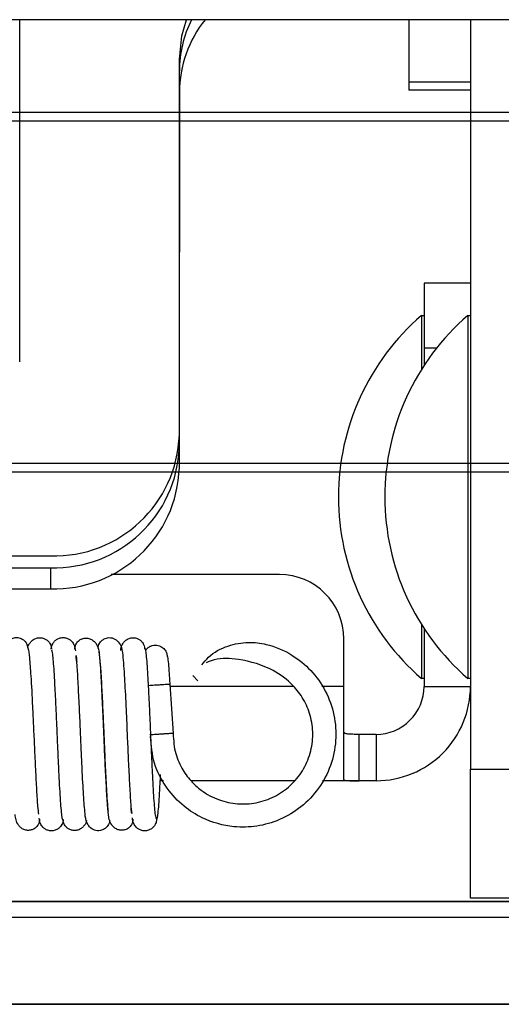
# Model space of a CAD drawing. Header units: inches. Extents: x 170 to 284, y 215 to 248.
# Tile 901 of 1056: x 227.1816 to 227.2131, y 244.9206 to 244.985. Entities that reach past the tile are written whole.
import ezdxf

# ---------------------------------------------------------------- set-up
doc = ezdxf.new("R2010")
doc.units = ezdxf.units.IN
doc.header["$LTSCALE"] = 0.25
doc.header["$MEASUREMENT"] = 0
doc.layers.add('ANNOTATIONS', color=1, linetype='Continuous')
doc.layers.add('LH TOP OF HOOD', color=7, linetype='Continuous')

msp = doc.modelspace()

# ---------------------------------------------------------------- linework, layer by layer
at = {"layer": 'ANNOTATIONS'}
msp.add_line((227.0244933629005, 244.9206086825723), (227.7744349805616, 244.9206086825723), dxfattribs=at)
at = {"layer": 'LH TOP OF HOOD'}
for p, q in [((227.2335445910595, 244.9850336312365), (226.9004608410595, 244.9850336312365)), ((227.2335445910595, 244.9850336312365), (226.9004608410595, 244.9850336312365)), ((227.1816003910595, 244.9640318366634), (227.1816003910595, 244.9850336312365)), ((227.2070429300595, 244.9850336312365), (227.2070429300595, 244.9809366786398)), ((227.2110770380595, 244.9850336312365), (227.2110770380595, 244.9359960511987)), ((227.1920398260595, 244.9578772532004), (227.1920398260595, 244.9824415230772)), ((227.1920398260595, 244.957100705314), (227.1920398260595, 244.9816649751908)), ((227.1920418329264, 244.9804580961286), (227.1920418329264, 244.9698210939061)), ((227.2110770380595, 244.9809366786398), (227.2070429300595, 244.9809366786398)), ((227.2070429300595, 244.9809366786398), (227.2070429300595, 244.9804281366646)), ((227.2110770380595, 244.9804281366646), (227.2070429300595, 244.9804281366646)), ((229.072769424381, 244.9789620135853), (226.962652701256, 244.9789620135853)), ((226.962652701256, 244.978411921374), (229.072769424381, 244.978411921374)), ((227.1920398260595, 244.9696906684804), (227.1920418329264, 244.9698210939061)), ((227.1920418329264, 244.9698210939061), (227.1920398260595, 244.9698210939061)), ((227.2110770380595, 244.9677865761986), (227.2080413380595, 244.9677865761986)), ((227.2080413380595, 244.9677865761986), (227.2080413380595, 244.9635703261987)), ((227.2078726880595, 244.9656784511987), (227.2080413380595, 244.9656784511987)), ((227.2078726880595, 244.9656784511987), (227.2078726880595, 244.9621382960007)), ((227.2109083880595, 244.9656784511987), (227.2110770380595, 244.9656784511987)), ((227.2109083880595, 244.9656784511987), (227.2109083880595, 244.9622009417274)), ((227.1816003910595, 244.9626474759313), (227.1816003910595, 244.9640318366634)), ((227.2080413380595, 244.9635703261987), (227.2080413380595, 244.962401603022)), ((227.2080413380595, 244.9635703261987), (227.2088855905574, 244.9635703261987)), ((227.2109083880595, 244.9622009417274), (227.2109083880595, 244.9419325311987)), ((227.1920398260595, 244.9557209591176), (227.1920398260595, 244.957100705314)), ((226.962652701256, 244.9560263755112), (229.072769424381, 244.9560263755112)), ((226.962652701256, 244.955454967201), (229.072769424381, 244.955454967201)), ((227.0456516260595, 244.9499532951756), (227.1836073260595, 244.9499532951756)), ((227.0456516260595, 244.9491767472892), (227.1836073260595, 244.9491767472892)), ((227.1836073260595, 244.9491767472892), (227.1836073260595, 244.9477970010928)), ((227.1985800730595, 244.9487291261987), (227.1875753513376, 244.9487291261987)), ((227.0456516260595, 244.9477970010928), (227.1836073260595, 244.9477970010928)), ((227.2078726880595, 244.9454726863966), (227.2078726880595, 244.9419325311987)), ((227.2080413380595, 244.9452093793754), (227.2080413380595, 244.9414097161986)), ((227.2027963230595, 244.9414097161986), (227.2027963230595, 244.9445128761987)), ((227.1851825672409, 244.9439359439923), (227.1852193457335, 244.9439698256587)), ((227.1929273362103, 244.9421131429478), (227.1932549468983, 244.9417787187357)), ((227.2080413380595, 244.9419325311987), (227.2078726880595, 244.9419325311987)), ((227.2110770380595, 244.9419325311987), (227.2109083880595, 244.9419325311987)), ((227.1914186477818, 244.9415460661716), (227.1916278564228, 244.938332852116)), ((227.1995131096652, 244.9414097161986), (227.1914275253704, 244.9414097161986)), ((227.2027963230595, 244.9414097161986), (227.2013657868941, 244.9414097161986)), ((227.2027963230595, 244.9353206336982), (227.2027963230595, 244.9414097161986)), ((227.2080413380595, 244.9414097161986), (227.2110770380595, 244.9414097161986)), ((227.2038082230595, 244.9352371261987), (227.2038082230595, 244.9382728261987)), ((227.2049044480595, 244.9382728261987), (227.2038082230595, 244.9382728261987)), ((227.2049044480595, 244.9382728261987), (227.2049044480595, 244.9352371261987)), ((227.2110770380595, 244.9359960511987), (227.2151111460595, 244.9359960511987)), ((227.2110770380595, 244.9275635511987), (227.2110770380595, 244.9359960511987)), ((227.1909986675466, 244.9352371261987), (227.1907734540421, 244.9352371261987)), ((227.1995460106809, 244.9352371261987), (227.1927944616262, 244.9352371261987)), ((227.2038082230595, 244.9352371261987), (227.201399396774, 244.9352371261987)), ((227.2049044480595, 244.9352371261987), (227.2038082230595, 244.9352371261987)), ((227.182822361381, 244.9330511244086), (227.1828251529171, 244.9330532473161)), ((227.2151111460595, 244.9275635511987), (227.2110770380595, 244.9275635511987)), ((231.435415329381, 244.9273405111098), (226.924131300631, 244.9273405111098)), ((227.3334010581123, 244.9273105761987), (226.9449169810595, 244.9273105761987)), ((231.435415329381, 244.9262927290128), (226.924131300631, 244.9262927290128)), ((227.3334010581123, 244.9206086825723), (226.9474145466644, 244.9206086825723))]:
    msp.add_line(p, q, dxfattribs=at)
at = {"layer": 'LH TOP OF HOOD', "flags": 128}
msp.add_lwpolyline([(227.1920398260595, 244.9824415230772), (227.1922018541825, 244.9839874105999), (227.1925037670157, 244.9850336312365)], dxfattribs=at)
at = {"layer": 'LH TOP OF HOOD'}
for centre, radius, start, end in [((227.1995853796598, 244.9816524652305), 0.007545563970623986, 153.3781631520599, 179.9050079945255), ((227.1996791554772, 244.9802516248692), 0.00763940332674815, 141.2468791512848, 179.7479671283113), ((227.218136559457, 244.9538054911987), 0.01569440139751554, 130.8425790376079, 229.1574209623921), ((227.221172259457, 244.9538054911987), 0.01569440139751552, 130.8425790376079, 229.1574209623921), ((227.1838539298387, 244.9581396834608), 0.008190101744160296, 268.2745645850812, 358.1637932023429), ((227.1838539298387, 244.9573631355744), 0.00819010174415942, 268.2745645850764, 358.1637932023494), ((227.1838539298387, 244.955983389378), 0.008190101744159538, 268.2745645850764, 358.1637932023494), ((227.1985800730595, 244.9445128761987), 0.00421625, 0, 90), ((227.2049044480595, 244.9414097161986), 0.003136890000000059, 269.9999999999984, 0), ((227.2049044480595, 244.9414097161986), 0.006172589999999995, 269.9999999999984, 0)]:
    msp.add_arc(centre, radius, start, end, dxfattribs=at)
for points, knots in [([(227.1806323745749, 244.9439248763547), (227.1806479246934, 244.944033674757), (227.1806682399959, 244.9441758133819), (227.1808641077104, 244.9444112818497), (227.1810443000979, 244.9445407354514), (227.1812895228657, 244.9446154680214), (227.1815765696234, 244.9446024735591), (227.1817860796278, 244.9445067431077), (227.1819141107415, 244.9443990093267), (227.1820284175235, 244.9442759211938), (227.1820574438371, 244.9441951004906), (227.182163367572, 244.9438951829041), (227.1822389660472, 244.9432780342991), (227.1823371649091, 244.9420371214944), (227.1824233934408, 244.940417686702), (227.1825002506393, 244.9387870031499), (227.1825596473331, 244.9373806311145), (227.1826287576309, 244.9359298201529), (227.1826999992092, 244.9345829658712), (227.1827656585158, 244.9335183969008), (227.1828120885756, 244.9331951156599), (227.1828331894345, 244.9330481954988)], [0, 0, 0, 0, 0.04721028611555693, 0.06167742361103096, 0.07656963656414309, 0.09254970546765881, 0.1073108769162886, 0.1281958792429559, 0.1350452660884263, 0.1406863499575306, 0.1673718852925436, 0.2192201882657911, 0.2959287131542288, 0.3944336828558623, 0.5175792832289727, 0.5878846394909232, 0.6625956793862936, 0.744738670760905, 0.8320179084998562, 0.9236579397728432, 1, 1, 1, 1]), ([(227.1821342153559, 244.9439426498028), (227.1821358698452, 244.9439535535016), (227.1821529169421, 244.9440659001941), (227.1822525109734, 244.9442544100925), (227.182443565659, 244.9444480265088), (227.1826476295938, 244.9445620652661), (227.182887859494, 244.9446100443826), (227.183122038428, 244.944580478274), (227.1833122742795, 244.9444955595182), (227.1834826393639, 244.9443607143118), (227.1836027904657, 244.9441864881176), (227.1836659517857, 244.9440021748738), (227.1836731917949, 244.9438912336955), (227.1836761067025, 244.9438465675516)], [0, 0, 0, 0, 0.0186480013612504, 0.1921404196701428, 0.2867338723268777, 0.3872058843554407, 0.4921735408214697, 0.5927476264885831, 0.6804365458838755, 0.755003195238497, 0.8690946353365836, 0.947296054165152, 1, 1, 1, 1]), ([(227.1836596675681, 244.9438364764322), (227.1836676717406, 244.9439121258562), (227.1836862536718, 244.9440877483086), (227.1838131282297, 244.9443140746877), (227.1839970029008, 244.9444810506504), (227.184198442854, 244.9445814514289), (227.1844364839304, 244.9446186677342), (227.1846700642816, 244.94457998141), (227.1848609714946, 244.9444855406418), (227.1850374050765, 244.9443346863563), (227.1852063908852, 244.9440602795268), (227.1852279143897, 244.9438643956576), (227.1852413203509, 244.9437423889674)], [0, 0, 0, 0, 0.08953915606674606, 0.2078678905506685, 0.2805627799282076, 0.3620839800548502, 0.4506924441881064, 0.537967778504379, 0.6163939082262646, 0.6860984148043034, 0.8044857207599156, 1, 1, 1, 1]), ([(227.1852106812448, 244.9438440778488), (227.1852105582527, 244.9438641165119), (227.1852103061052, 244.9439051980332), (227.1852194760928, 244.9439813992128), (227.1852398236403, 244.9440660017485), (227.1852952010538, 244.9442089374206), (227.1854017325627, 244.9443539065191), (227.1855705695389, 244.9444808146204), (227.1857617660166, 244.9445584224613), (227.1859982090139, 244.9445786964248), (227.1862418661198, 244.9445172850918), (227.1864471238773, 244.9443858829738), (227.186648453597, 244.9441567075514), (227.1867782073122, 244.9438231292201), (227.1868012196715, 244.9435736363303), (227.1868129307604, 244.9434466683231)], [0, 0, 0, 0, 0.02035959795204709, 0.04173947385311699, 0.06679346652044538, 0.09777372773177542, 0.1842972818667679, 0.2431662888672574, 0.3136947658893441, 0.395771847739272, 0.4832839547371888, 0.5700903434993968, 0.6555385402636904, 0.8247020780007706, 1, 1, 1, 1]), ([(227.18672799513, 244.9438977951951), (227.1867300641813, 244.9440035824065), (227.186733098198, 244.9441587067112), (227.1870418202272, 244.9444958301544), (227.1873619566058, 244.9446210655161), (227.1877564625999, 244.9445846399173), (227.1882357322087, 244.9441965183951), (227.1883508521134, 244.9434396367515), (227.1884315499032, 244.9423826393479), (227.1885202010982, 244.9406669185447), (227.1885904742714, 244.9391586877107), (227.1886472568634, 244.9377731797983), (227.1887145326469, 244.9362828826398), (227.1887886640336, 244.9348407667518), (227.1888566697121, 244.9336504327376), (227.1889062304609, 244.93326880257), (227.1889292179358, 244.9330917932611)], [0, 0, 0, 0, 0.05740430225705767, 0.08417654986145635, 0.1067069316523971, 0.1364347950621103, 0.1673098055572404, 0.2443747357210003, 0.3828571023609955, 0.4974853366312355, 0.5667949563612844, 0.6419947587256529, 0.7261340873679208, 0.8180909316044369, 0.9156261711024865, 1, 1, 1, 1]), ([(227.1882060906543, 244.9437660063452), (227.1882131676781, 244.94382844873), (227.1882318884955, 244.9439936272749), (227.1883473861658, 244.9442404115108), (227.1885420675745, 244.944439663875), (227.1887459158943, 244.9445559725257), (227.1889867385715, 244.9446058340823), (227.1892211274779, 244.9445775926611), (227.1894114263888, 244.944493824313), (227.1895813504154, 244.9443604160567), (227.1897011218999, 244.9441885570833), (227.1897647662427, 244.9440036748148), (227.1897712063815, 244.9438930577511), (227.1897737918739, 244.9438486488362)], [0, 0, 0, 0, 0.09979976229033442, 0.2639998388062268, 0.3521796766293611, 0.4451042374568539, 0.5416162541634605, 0.6337454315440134, 0.7138162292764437, 0.7816193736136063, 0.884381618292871, 0.9535832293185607, 1, 1, 1, 1]), ([(227.1844463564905, 244.9326499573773), (227.1844433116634, 244.9326441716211), (227.1844240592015, 244.9326075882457), (227.1843879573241, 244.9327625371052), (227.1843362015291, 244.9331259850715), (227.184284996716, 244.9337197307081), (227.1842379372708, 244.9344882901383), (227.1841884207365, 244.9354102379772), (227.1841371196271, 244.9364535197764), (227.1840866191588, 244.9375640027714), (227.1840402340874, 244.9386957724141), (227.1839906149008, 244.9398104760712), (227.183939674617, 244.9408662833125), (227.1838899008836, 244.9418063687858), (227.183843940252, 244.9425992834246), (227.1837943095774, 244.9432134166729), (227.1837435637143, 244.9436418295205), (227.1837111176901, 244.9437386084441), (227.1836950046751, 244.9437866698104)], [0, 0, 0, 0, 0.0124313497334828, 0.07860350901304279, 0.1457567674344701, 0.2125047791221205, 0.2776919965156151, 0.3436415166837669, 0.4104084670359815, 0.4766110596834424, 0.5413196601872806, 0.6070520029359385, 0.6734384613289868, 0.7391023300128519, 0.8034092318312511, 0.8689152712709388, 0.9349020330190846, 1, 1, 1, 1]), ([(227.186782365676, 244.9436907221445), (227.1868125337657, 244.9434468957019), (227.1868700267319, 244.9429822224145), (227.1869459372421, 244.9416212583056), (227.1870226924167, 244.9401043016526), (227.1870896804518, 244.9385714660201), (227.1871476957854, 244.9371771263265), (227.1872169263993, 244.9357042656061), (227.1872877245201, 244.9343947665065), (227.1873348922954, 244.933572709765), (227.1873882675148, 244.9332101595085), (227.1873661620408, 244.9332056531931), (227.1873614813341, 244.9332046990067)], [0, 0, 0, 0, 0.1393051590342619, 0.2654814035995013, 0.3839937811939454, 0.4909894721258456, 0.5867251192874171, 0.6741217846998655, 0.8151718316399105, 0.9159518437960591, 0.9822032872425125, 1, 1, 1, 1]), ([(227.1897636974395, 244.94390307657), (227.1897685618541, 244.9439103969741), (227.1897895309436, 244.9439419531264), (227.1898279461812, 244.9437662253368), (227.1898795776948, 244.9433738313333), (227.1899303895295, 244.9427585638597), (227.1899770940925, 244.9419710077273), (227.1900270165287, 244.9410337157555), (227.1900782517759, 244.9399799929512), (227.190128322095, 244.9388657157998), (227.1901745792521, 244.9377347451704), (227.1902245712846, 244.9366253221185), (227.190275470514, 244.9355810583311), (227.1903247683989, 244.9346577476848), (227.1903708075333, 244.9338846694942), (227.1904207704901, 244.9332934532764), (227.1904714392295, 244.9328912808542), (227.1905036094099, 244.9328126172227), (227.1905195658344, 244.9327736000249)], [0, 0, 0, 0, 0.01988533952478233, 0.08571996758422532, 0.1523707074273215, 0.2184580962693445, 0.2830540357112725, 0.3486717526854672, 0.4149422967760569, 0.4804926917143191, 0.5446923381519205, 0.6100961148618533, 0.675989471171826, 0.7410059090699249, 0.8048801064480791, 0.8700552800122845, 0.9355473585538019, 1, 1, 1, 1]), ([(227.1898406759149, 244.9437761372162), (227.1898715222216, 244.94381726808), (227.1899405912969, 244.9439093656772), (227.1900890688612, 244.9440169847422), (227.1902709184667, 244.9440930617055), (227.190467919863, 244.9441192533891), (227.1906594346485, 244.944095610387), (227.1908293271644, 244.9440300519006), (227.1910048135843, 244.9439116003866), (227.1911483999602, 244.9437347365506), (227.1912316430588, 244.9435231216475), (227.1912423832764, 244.9433943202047), (227.1912470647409, 244.9433381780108)], [0, 0, 0, 0, 0.07848207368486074, 0.1757320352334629, 0.2768227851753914, 0.378435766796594, 0.4771659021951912, 0.5701625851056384, 0.6555271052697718, 0.8000667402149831, 0.9128527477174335, 1, 1, 1, 1]), ([(227.1935212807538, 244.9428171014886), (227.193654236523, 244.9429898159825), (227.194093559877, 244.9435605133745), (227.1951758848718, 244.944107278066), (227.1964930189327, 244.944352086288), (227.1979370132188, 244.9441816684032), (227.1993729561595, 244.9435621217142), (227.2006919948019, 244.9424854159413), (227.2016535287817, 244.9411329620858), (227.202222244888, 244.9395497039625), (227.2023393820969, 244.9378614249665), (227.2019924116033, 244.9362046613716), (227.2012075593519, 244.9347049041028), (227.2000514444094, 244.9334832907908), (227.1986468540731, 244.9326414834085), (227.1971308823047, 244.93220999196), (227.1953868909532, 244.9321614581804), (227.1937286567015, 244.93262733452), (227.1922589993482, 244.9335625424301), (227.1911434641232, 244.9347614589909), (227.1903000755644, 244.9363376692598), (227.1902049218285, 244.9375451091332), (227.1901584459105, 244.9381348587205)], [0, 0, 0, 0, 0.02058281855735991, 0.06801143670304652, 0.1113134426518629, 0.1490759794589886, 0.2063966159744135, 0.2571752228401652, 0.3091845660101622, 0.3620783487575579, 0.4150106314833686, 0.4679429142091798, 0.5208751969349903, 0.5738074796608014, 0.6257266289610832, 0.6745641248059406, 0.721933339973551, 0.7899597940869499, 0.8344998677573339, 0.8859504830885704, 0.9442948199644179, 1, 1, 1, 1]), ([(227.1874906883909, 244.9326311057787), (227.1874825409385, 244.9325913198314), (227.1874591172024, 244.9324769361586), (227.1874207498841, 244.9323740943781), (227.1872800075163, 244.9321888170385), (227.1871250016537, 244.9320582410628), (227.1868562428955, 244.931946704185), (227.1864702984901, 244.9319761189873), (227.1861589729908, 244.9322013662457), (227.1859202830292, 244.9326169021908), (227.1858648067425, 244.9331601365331), (227.185772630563, 244.9342269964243), (227.1856958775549, 244.9357695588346), (227.1856244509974, 244.9372712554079), (227.1855674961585, 244.9386552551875), (227.1855007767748, 244.9401542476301), (227.1854261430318, 244.9416161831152), (227.1853581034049, 244.9428390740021), (227.1853083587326, 244.9432475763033), (227.1852851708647, 244.9434379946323)], [0, 0, 0, 0, 0.01820852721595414, 0.05234909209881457, 0.0636325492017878, 0.07888333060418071, 0.1006627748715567, 0.1292870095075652, 0.1589095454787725, 0.1851150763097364, 0.2597186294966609, 0.3751148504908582, 0.4908446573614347, 0.5610620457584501, 0.6372306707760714, 0.7221476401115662, 0.8152786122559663, 0.913894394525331, 1, 1, 1, 1]), ([(227.1852881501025, 244.9434384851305), (227.1852953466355, 244.9433867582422), (227.185309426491, 244.9432855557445), (227.1853231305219, 244.9430996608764), (227.1853298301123, 244.9430087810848)], [0, 0, 0, 0, 0.5111226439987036, 1, 1, 1, 1]), ([(227.1874327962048, 244.9328408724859), (227.1874025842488, 244.9330692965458), (227.1873450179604, 244.9335045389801), (227.1872689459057, 244.9348330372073), (227.1871926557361, 244.9363312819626), (227.1871248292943, 244.937857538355), (227.1870674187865, 244.9392541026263), (227.1870115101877, 244.9404473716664), (227.1869634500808, 244.9414020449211), (227.1869144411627, 244.9422860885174), (227.186877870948, 244.9429339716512), (227.186825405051, 244.9433228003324), (227.186845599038, 244.943339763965), (227.1868507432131, 244.9433440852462)], [0, 0, 0, 0, 0.1385116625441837, 0.2639220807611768, 0.3815794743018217, 0.4881927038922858, 0.583160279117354, 0.6699568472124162, 0.7463467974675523, 0.8111827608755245, 0.9111372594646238, 0.9773632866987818, 1, 1, 1, 1]), ([(227.1912169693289, 244.9434863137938), (227.1912346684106, 244.9434514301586), (227.1912697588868, 244.9433822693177), (227.1913208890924, 244.9429230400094), (227.1913624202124, 244.942389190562), (227.1913947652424, 244.9419126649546), (227.1914107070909, 244.9416679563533), (227.1914186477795, 244.9415460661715)], [0, 0, 0, 0, 0.2564336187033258, 0.5084093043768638, 0.7558838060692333, 0.878404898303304, 1, 1, 1, 1]), ([(227.1916318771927, 244.938481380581), (227.1916498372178, 244.9380371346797), (227.1916838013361, 244.9371970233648), (227.1921422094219, 244.9360869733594), (227.1927456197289, 244.9352373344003), (227.1935600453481, 244.9344955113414), (227.1945902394, 244.9339425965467), (227.1958413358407, 244.9336752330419), (227.197085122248, 244.9337458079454), (227.1982803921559, 244.9341552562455), (227.1993252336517, 244.9348786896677), (227.2001338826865, 244.9358594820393), (227.2006449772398, 244.9370233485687), (227.2008189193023, 244.9382744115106), (227.2006531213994, 244.9394929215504), (227.2001960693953, 244.9405844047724), (227.1993961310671, 244.941635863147), (227.1979926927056, 244.9426645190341), (227.1962016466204, 244.9431957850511), (227.1946343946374, 244.9432865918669), (227.1939614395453, 244.9430282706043), (227.1937849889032, 244.9429605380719)], [0, 0, 0, 0, 0.05468137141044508, 0.103407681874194, 0.1461665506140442, 0.1829471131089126, 0.2390096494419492, 0.2887265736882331, 0.3396485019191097, 0.391436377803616, 0.4432619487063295, 0.4950875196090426, 0.5469130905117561, 0.5987386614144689, 0.6495722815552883, 0.697388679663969, 0.7437725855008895, 0.8113841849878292, 0.91112575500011, 0.9766969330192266, 1, 1, 1, 1]), ([(227.1914186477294, 244.9415460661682), (227.1914127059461, 244.9415456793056), (227.1913992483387, 244.9415448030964), (227.1912882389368, 244.941537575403), (227.1911171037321, 244.9415264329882), (227.1909073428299, 244.9415127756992), (227.1906618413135, 244.9414967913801), (227.190414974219, 244.9414807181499), (227.1902088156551, 244.9414672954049), (227.190064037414, 244.9414578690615), (227.1900194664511, 244.9414549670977), (227.1900038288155, 244.9414539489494)], [0, 0, 0, 0, 0.1071126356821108, 0.2426005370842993, 0.349713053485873, 0.4678390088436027, 0.5923546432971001, 0.7168702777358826, 0.8349962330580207, 0.9421087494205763, 1, 1, 1, 1]), ([(227.1916278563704, 244.9383328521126), (227.191621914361, 244.9383324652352), (227.1916084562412, 244.9383315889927), (227.1914974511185, 244.9383243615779), (227.1913263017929, 244.9383132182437), (227.1911165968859, 244.9382995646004), (227.1908708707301, 244.9382835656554), (227.1906248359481, 244.938267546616), (227.1904158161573, 244.9382539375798), (227.1902417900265, 244.9382426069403), (227.1901423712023, 244.9382361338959), (227.1901031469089, 244.9382335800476), (227.190113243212, 244.9382342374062), (227.1901132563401, 244.938234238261)], [0, 0, 0, 0, 0.09040194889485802, 0.2047523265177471, 0.2951541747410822, 0.3948512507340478, 0.4999411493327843, 0.6050310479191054, 0.7047281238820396, 0.7951299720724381, 0.9094803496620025, 0.9998822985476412, 0.9999999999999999, 0.9999999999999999, 0.9999999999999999, 0.9999999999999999]), ([(227.2038082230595, 244.9382728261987), (227.2036945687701, 244.9382727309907), (227.2034672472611, 244.9382725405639), (227.2031646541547, 244.938277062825), (227.2029380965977, 244.938302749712), (227.2028146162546, 244.9383569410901), (227.2028018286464, 244.9384153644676), (227.2027963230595, 244.9384405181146)], [0, 0, 0, 0, 0.2121818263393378, 0.4243877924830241, 0.635612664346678, 0.8431163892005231, 1, 1, 1, 1]), ([(227.1907940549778, 244.9356420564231), (227.1907840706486, 244.9354436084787), (227.1907573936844, 244.9349133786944), (227.19071692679, 244.934185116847), (227.1906682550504, 244.9334814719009), (227.1906169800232, 244.9329811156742), (227.1905696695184, 244.9326942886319), (227.1905413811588, 244.9326836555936), (227.1905291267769, 244.9326790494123)], [0, 0, 0, 0, 0.1099589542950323, 0.2937975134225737, 0.4790992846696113, 0.6678310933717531, 0.8561060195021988, 1, 1, 1, 1]), ([(227.2027963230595, 244.9353206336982), (227.2028071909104, 244.9353038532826), (227.2028289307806, 244.9352702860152), (227.2030008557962, 244.9352466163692), (227.2032550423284, 244.9352378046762), (227.2035400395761, 244.9352371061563), (227.2037305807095, 244.9352371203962), (227.2038082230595, 244.9352371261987)], [0, 0, 0, 0, 0.2138806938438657, 0.4278434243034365, 0.6403205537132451, 0.8534365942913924, 1, 1, 1, 1]), ([(227.1889251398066, 244.9330907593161), (227.1889186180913, 244.9331349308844), (227.1889044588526, 244.9332308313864), (227.1888905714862, 244.9334132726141), (227.1888830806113, 244.9335116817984)], [0, 0, 0, 0, 0.460597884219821, 1, 1, 1, 1]), ([(227.1828990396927, 244.9327208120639), (227.1828990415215, 244.9327007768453), (227.1828990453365, 244.9326589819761), (227.1828896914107, 244.9325839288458), (227.1828694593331, 244.9324998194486), (227.1828146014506, 244.9323572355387), (227.1827085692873, 244.9322105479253), (227.1825398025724, 244.9320812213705), (227.1823490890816, 244.9320010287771), (227.1821137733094, 244.9319772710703), (227.1818714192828, 244.9320334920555), (227.1816668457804, 244.9321581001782), (227.1814676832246, 244.9323743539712), (227.1813384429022, 244.9326875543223), (227.1813168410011, 244.932914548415), (227.1813059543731, 244.9330289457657)], [0, 0, 0, 0, 0.02055802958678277, 0.0428854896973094, 0.06930982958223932, 0.1018304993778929, 0.1915882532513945, 0.252160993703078, 0.3244814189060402, 0.4084124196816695, 0.4973261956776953, 0.5844931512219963, 0.6691315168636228, 0.8332534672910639, 1, 1, 1, 1]), ([(227.1844462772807, 244.9326873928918), (227.1844396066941, 244.9326301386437), (227.1844215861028, 244.9324754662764), (227.1843019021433, 244.9322598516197), (227.1841165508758, 244.9320884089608), (227.1839147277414, 244.9319856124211), (227.1836763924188, 244.931946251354), (227.1834430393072, 244.931982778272), (227.1832524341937, 244.9320746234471), (227.1830783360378, 244.9322202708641), (227.1829147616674, 244.9324734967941), (227.1828912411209, 244.9326654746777), (227.1828771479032, 244.9327805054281)], [0, 0, 0, 0, 0.07639522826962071, 0.2063817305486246, 0.2842643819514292, 0.3706577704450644, 0.4637614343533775, 0.5548832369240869, 0.6360805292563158, 0.7073187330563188, 0.8246290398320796, 1, 1, 1, 1]), ([(227.1859775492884, 244.9326393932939), (227.1859771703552, 244.9326369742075), (227.1859600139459, 244.9325274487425), (227.1858641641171, 244.9323406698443), (227.1856710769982, 244.9321369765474), (227.1854663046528, 244.9320178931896), (227.1852251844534, 244.9319661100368), (227.1849904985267, 244.9319929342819), (227.1848000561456, 244.9320755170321), (227.184630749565, 244.932207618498), (227.1845098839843, 244.9323772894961), (227.184454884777, 244.9325459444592), (227.1844400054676, 244.9326542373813), (227.1844393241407, 244.9326979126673), (227.184439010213, 244.9327180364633)], [0, 0, 0, 0, 0.004219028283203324, 0.191018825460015, 0.2899009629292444, 0.3932931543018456, 0.5000376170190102, 0.6015532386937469, 0.689511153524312, 0.7636976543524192, 0.8751983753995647, 0.9492700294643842, 0.9766256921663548, 1, 1, 1, 1]), ([(227.1889986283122, 244.9327227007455), (227.1889987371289, 244.9327026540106), (227.1889989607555, 244.9326614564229), (227.1889898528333, 244.9325855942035), (227.1889696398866, 244.9325010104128), (227.1889146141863, 244.9323580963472), (227.1888083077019, 244.9322122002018), (227.1886396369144, 244.9320841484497), (227.1884487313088, 244.9320052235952), (227.18821295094, 244.9319831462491), (227.187970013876, 244.9320418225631), (227.1877651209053, 244.9321696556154), (227.1875648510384, 244.9323921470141), (227.1874354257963, 244.9327152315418), (227.1874131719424, 244.9329528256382), (227.1874018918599, 244.9330732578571)], [0, 0, 0, 0, 0.02086339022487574, 0.0428758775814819, 0.0685893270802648, 0.1002092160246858, 0.1879892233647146, 0.2475501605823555, 0.3188468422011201, 0.4017616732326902, 0.4899082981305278, 0.5768429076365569, 0.661862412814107, 0.828604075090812, 1, 1, 1, 1]), ([(227.1905539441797, 244.9327389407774), (227.1905457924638, 244.932662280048), (227.1905271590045, 244.9324870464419), (227.1903999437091, 244.9322558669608), (227.1902150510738, 244.9320868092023), (227.1900135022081, 244.9319852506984), (227.1897752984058, 244.9319469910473), (227.1895418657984, 244.9319845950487), (227.1893511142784, 244.9320777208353), (227.1891758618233, 244.9322258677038), (227.1890095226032, 244.9324896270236), (227.1889870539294, 244.9326829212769), (227.1889733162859, 244.9328011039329)], [0, 0, 0, 0, 0.09515831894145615, 0.2175160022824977, 0.2917837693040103, 0.3746202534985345, 0.4642855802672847, 0.5523334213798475, 0.6311167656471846, 0.7006781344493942, 0.8169906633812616, 1, 1, 1, 1])]:
    msp.add_open_spline(points, degree=3, knots=knots, dxfattribs=at)

doc.saveas('drawing.dxf')
